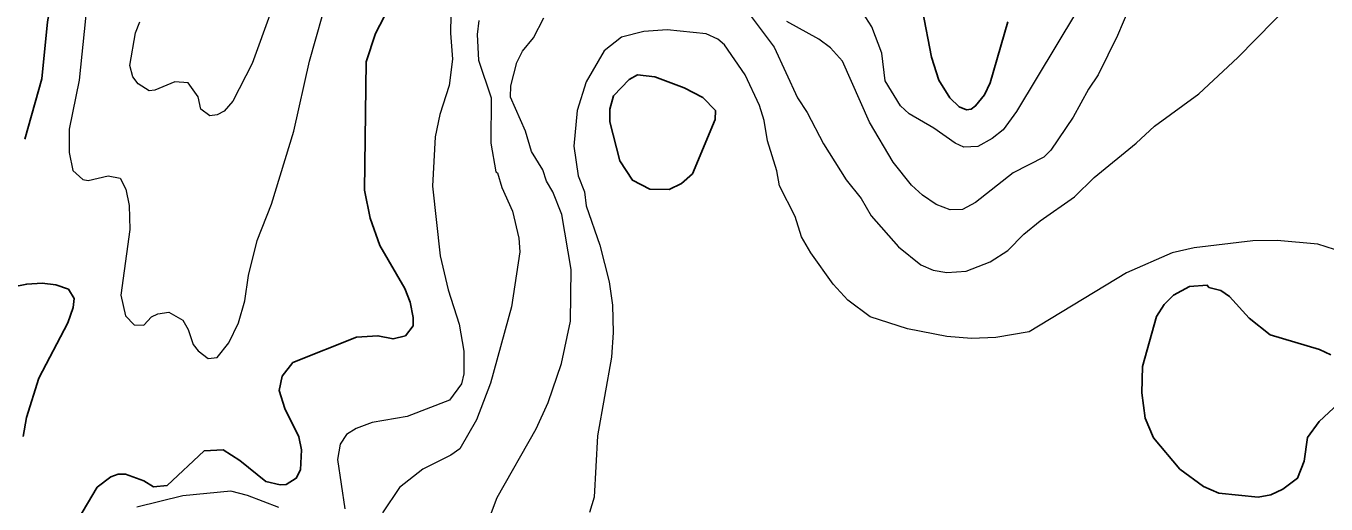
# Model space of a CAD drawing. Extents: x 598.3 to 623.2, y 6902.2 to 6930.1.
# Drawn here: x 609.053 to 610.928, y 6919.122 to 6919.813 of the extents above; entities that cross this region are included whole.
import ezdxf

# ---------------------------------------------------------------- set-up
doc = ezdxf.new("R2010")
doc.units = 0
doc.header["$LTSCALE"] = 0.032
doc.layers.add('1', color=7, linetype='Continuous', lineweight=25)
doc.layers.add('2', color=7, linetype='Continuous', lineweight=13)

msp = doc.modelspace()

# ---------------------------------------------------------------- linework, layer by layer
at = {"layer": '1'}
for points in [[(609.0507, 6919.6494), (609.0753, 6919.7361), (609.0834, 6919.8184), (609.0875, 6919.8394), (609.085, 6919.9226), (609.068, 6920.0651), (609.0664, 6920.1056), (609.0583, 6920.1684), (609.0486, 6920.2089)], [(609.5887, 6919.8643), (609.5568, 6919.8016), (609.5431, 6919.7611), (609.5409, 6919.5755), (609.549, 6919.5351), (609.5632, 6919.4956), (609.599, 6919.4337), (609.6067, 6919.4137), (609.6112, 6919.3916), (609.611, 6919.3798), (609.5998, 6919.3654), (609.582, 6919.3607), (609.5602, 6919.3654), (609.5293, 6919.3634), (609.4375, 6919.3266), (609.4219, 6919.3071), (609.4178, 6919.2861), (609.4259, 6919.2601), (609.4462, 6919.2194), (609.4501, 6919.2005), (609.4485, 6919.1719), (609.4423, 6919.1596), (609.4281, 6919.1504), (609.4191, 6919.1501), (609.3984, 6919.155), (609.3609, 6919.185), (609.3371, 6919.2008), (609.3097, 6919.1989), (609.256, 6919.1491), (609.2367, 6919.1469), (609.2227, 6919.1557), (609.196, 6919.1654), (609.1854, 6919.1654), (609.1749, 6919.1614), (609.1554, 6919.1466), (609.1273, 6919.0993)], [(610.4689, 6919.8186), (610.4432, 6919.7306), (610.4352, 6919.7133), (610.4223, 6919.6973), (610.4158, 6919.6926), (610.4091, 6919.6917), (610.3986, 6919.6958), (610.385, 6919.7089), (610.3691, 6919.7343), (610.3588, 6919.7675), (610.3458, 6919.8351)], [(609.0486, 6919.2197), (609.0535, 6919.2472), (609.0713, 6919.3039), (609.1131, 6919.3841), (609.1206, 6919.4059), (609.1221, 6919.4191), (609.1139, 6919.4326), (609.0956, 6919.439), (609.0759, 6919.4413), (609.0538, 6919.4399), (609.0117, 6919.4318)], [(610.9457, 6919.2677), (610.9177, 6919.2415), (610.9009, 6919.2182), (610.896, 6919.1844), (610.8864, 6919.1595), (610.8654, 6919.1438), (610.848, 6919.1358), (610.8298, 6919.1323), (610.7731, 6919.1379), (610.7508, 6919.1474), (610.7169, 6919.1728), (610.6787, 6919.2178), (610.6671, 6919.2464), (610.6619, 6919.2828), (610.6631, 6919.3207), (610.6832, 6919.3932), (610.6942, 6919.4105), (610.7075, 6919.4239), (610.7307, 6919.4366), (610.7563, 6919.4382), (610.7588, 6919.4349), (610.7758, 6919.4306), (610.7885, 6919.4219), (610.8171, 6919.3908), (610.8472, 6919.3664), (610.9182, 6919.3454), (610.9347, 6919.3378)]]:
    msp.add_lwpolyline(points, dxfattribs=at)
msp.add_lwpolyline([(609.9983, 6919.585), (610.0141, 6919.5992), (610.0466, 6919.6776), (610.0472, 6919.6905), (610.0289, 6919.7094), (610.0019, 6919.7233), (609.9598, 6919.7394), (609.9345, 6919.7423), (609.9227, 6919.7353), (609.9002, 6919.712), (609.8946, 6919.6927), (609.8946, 6919.6743), (609.9093, 6919.6177), (609.9276, 6919.5899), (609.9522, 6919.5772), (609.9801, 6919.5766)], close=True, dxfattribs=at)
at = {"layer": '2'}
for points in [[(609.1457, 6919.8943), (609.1295, 6919.7346), (609.1151, 6919.6636), (609.1151, 6919.63), (609.1202, 6919.6039), (609.1345, 6919.591), (609.1425, 6919.5897), (609.1712, 6919.5961), (609.1885, 6919.5929), (609.1964, 6919.5768), (609.2016, 6919.5535), (609.2024, 6919.5187), (609.1895, 6919.424), (609.196, 6919.3942), (609.2086, 6919.3811), (609.2224, 6919.3808), (609.2337, 6919.3924), (609.2428, 6919.3969), (609.2584, 6919.3992), (609.2786, 6919.3878), (609.2866, 6919.3741), (609.2935, 6919.3525), (609.3008, 6919.3433), (609.3153, 6919.3323), (609.3285, 6919.3338), (609.3454, 6919.3549), (609.359, 6919.3842), (609.3683, 6919.4157), (609.3737, 6919.4521), (609.3862, 6919.503), (609.4065, 6919.5551), (609.439, 6919.6606), (609.4614, 6919.762), (609.4901, 6919.8624)], [(610.6513, 6919.8573), (610.627, 6919.7991), (610.5993, 6919.7419), (610.5849, 6919.7214), (610.563, 6919.6809), (610.531, 6919.6334), (610.5209, 6919.6233), (610.4764, 6919.6008), (610.422, 6919.5576), (610.4033, 6919.5474), (610.3858, 6919.5472), (610.3652, 6919.5547), (610.3458, 6919.5681), (610.3296, 6919.5828), (610.3035, 6919.6161), (610.2693, 6919.6738), (610.2304, 6919.762), (610.2131, 6919.781), (610.1963, 6919.7938), (610.1501, 6919.8192)], [(609.406, 6919.8342), (609.3787, 6919.7583), (609.3508, 6919.7042), (609.3386, 6919.6895), (609.3283, 6919.6843), (609.3177, 6919.6828), (609.3046, 6919.6926), (609.3011, 6919.7105), (609.2865, 6919.7303), (609.2673, 6919.732), (609.2386, 6919.7201), (609.2301, 6919.7192), (609.2142, 6919.7293), (609.2066, 6919.7392), (609.2025, 6919.7554), (609.2106, 6919.8028), (609.217, 6919.8187)], [(610.0927, 6919.8342), (610.1316, 6919.7818), (610.1655, 6919.709), (610.1794, 6919.6879), (610.2028, 6919.6425), (610.2355, 6919.5905), (610.2574, 6919.5635), (610.2717, 6919.5386), (610.3112, 6919.4936), (610.3433, 6919.4677), (610.3609, 6919.4599), (610.3807, 6919.4568), (610.4089, 6919.4585), (610.4435, 6919.4719), (610.469, 6919.4886), (610.492, 6919.5119), (610.5154, 6919.5313), (610.5647, 6919.5659), (610.5934, 6919.5938), (610.654, 6919.6432), (610.6803, 6919.6679), (610.7443, 6919.7145), (610.8007, 6919.7672), (610.8796, 6919.8477)], [(610.5679, 6919.8331), (610.4814, 6919.6893), (610.4619, 6919.6626), (610.4464, 6919.6502), (610.4257, 6919.6385), (610.4053, 6919.6374), (610.393, 6919.6435), (610.3622, 6919.6651), (610.3265, 6919.6859), (610.3139, 6919.6973), (610.2919, 6919.7335), (610.2872, 6919.7736), (610.2726, 6919.8112), (610.2596, 6919.8316)], [(609.6654, 6919.8287), (609.6647, 6919.8023), (609.6679, 6919.7648), (609.6631, 6919.7267), (609.6493, 6919.6846), (609.6429, 6919.6525), (609.6387, 6919.5814), (609.6501, 6919.4806), (609.6615, 6919.4316), (609.6776, 6919.3819), (609.684, 6919.343), (609.684, 6919.3103), (609.6808, 6919.296), (609.6636, 6919.2723), (609.6026, 6919.2489), (609.5518, 6919.2401), (609.529, 6919.2316), (609.5147, 6919.2227), (609.5057, 6919.2089), (609.5019, 6919.1867), (609.5124, 6919.1155)], [(609.706, 6919.8206), (609.7035, 6919.8003), (609.7052, 6919.7634), (609.7237, 6919.7089), (609.723, 6919.6436), (609.7303, 6919.602), (609.7327, 6919.6004), (609.7391, 6919.5794), (609.7545, 6919.5454), (609.7635, 6919.506), (609.765, 6919.4863), (609.7527, 6919.407)], [(609.7211, 6919.1022), (609.7323, 6919.1315), (609.7884, 6919.2308), (609.8059, 6919.2691), (609.825, 6919.3252), (609.8379, 6919.3862), (609.8387, 6919.4612), (609.8257, 6919.5402), (609.8126, 6919.5729), (609.8033, 6919.5883), (609.7983, 6919.6048), (609.7818, 6919.6315), (609.7729, 6919.6606), (609.7513, 6919.71), (609.752, 6919.7264), (609.7605, 6919.7597), (609.7689, 6919.7763), (609.7844, 6919.7953), (609.7994, 6919.8245)], [(610.9399, 6919.4899), (610.9158, 6919.4975), (610.8573, 6919.503), (610.8224, 6919.5022), (610.7375, 6919.4925), (610.7059, 6919.485), (610.6401, 6919.4561), (610.4995, 6919.3712), (610.4513, 6919.363), (610.4166, 6919.3614), (610.3806, 6919.3642), (610.3243, 6919.3755), (610.2703, 6919.3926), (610.2382, 6919.4168), (610.2169, 6919.4396), (610.1845, 6919.4852), (610.1713, 6919.5082), (610.1622, 6919.5376), (610.1395, 6919.5817), (610.1357, 6919.6034), (610.1221, 6919.6469), (610.1172, 6919.676), (610.1104, 6919.6979), (610.0899, 6919.7421), (610.0601, 6919.7852), (610.0505, 6919.7937), (610.0336, 6919.8015), (609.9774, 6919.8073), (609.9437, 6919.8049), (609.9113, 6919.7967), (609.8866, 6919.7768), (609.8608, 6919.7319)], [(609.8608, 6919.7319), (609.8476, 6919.6906), (609.8428, 6919.6393), (609.849, 6919.5963), (609.858, 6919.5729), (609.8606, 6919.553), (609.8801, 6919.496), (609.8937, 6919.4434), (609.8986, 6919.4094), (609.8995, 6919.3702), (609.897, 6919.3344), (609.877, 6919.2207), (609.8719, 6919.1323), (609.8655, 6919.1099)], [(609.7527, 6919.407), (609.7224, 6919.2967), (609.7026, 6919.2438), (609.6785, 6919.202), (609.6653, 6919.1928), (609.6248, 6919.1726), (609.5914, 6919.1464), (609.5666, 6919.1094)], [(609.4172, 6919.1175), (609.3722, 6919.1347), (609.3481, 6919.1411), (609.2788, 6919.1339), (609.2124, 6919.1177)]]:
    msp.add_lwpolyline(points, dxfattribs=at)

doc.saveas('drawing.dxf')
